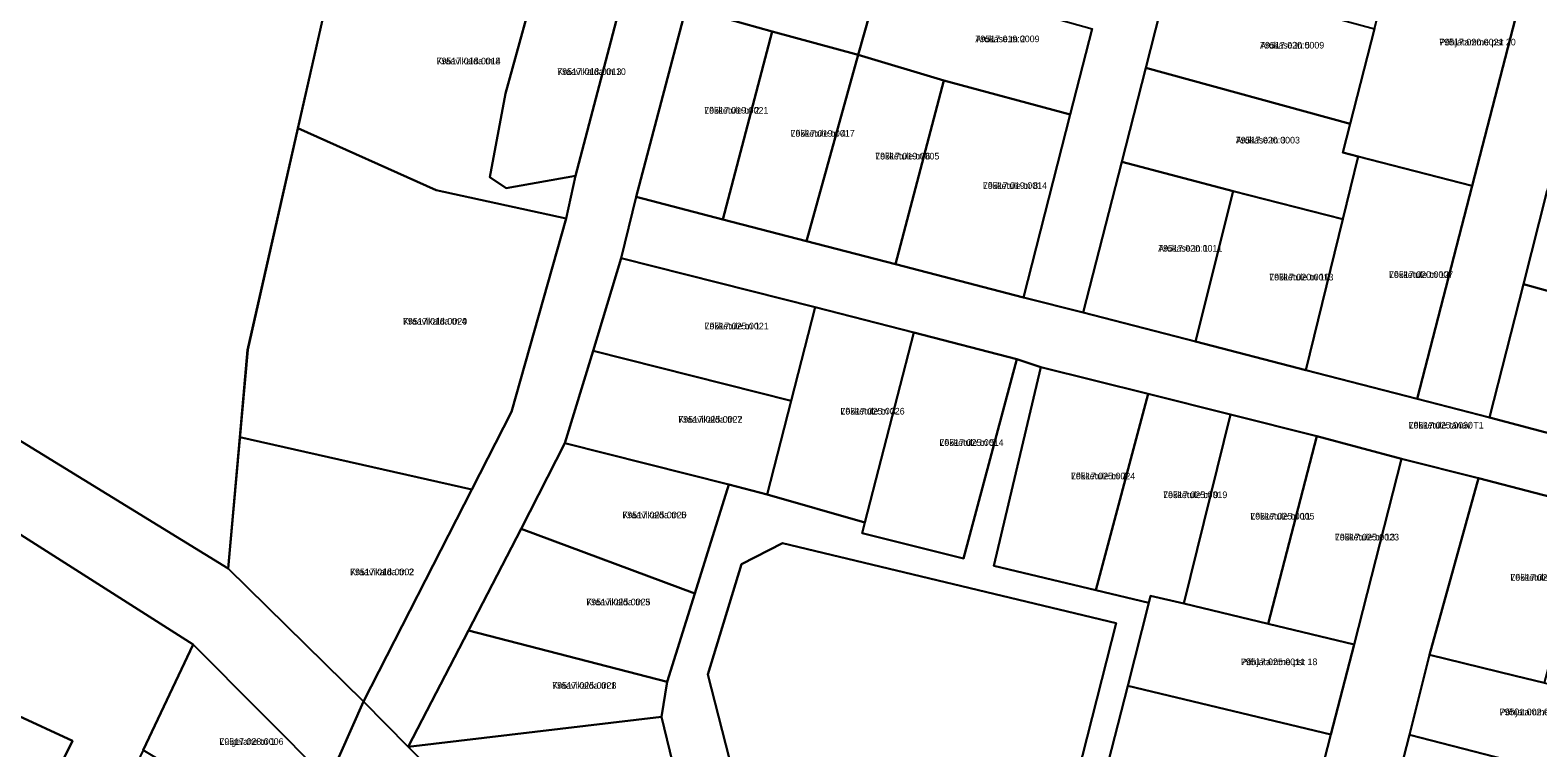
# Model space of a CAD drawing. Extents: x 643847 to 663718, y 6468443 to 6482775.
# Drawn here: x 662238 to 662578.6, y 6470785.9 to 6470947.9 of the extents above; entities that cross this region are included whole.
import ezdxf

# ---------------------------------------------------------------- set-up
doc = ezdxf.new("R2010")
doc.units = 0
for name, color, linetype in [('L_AADRESS', 7, 'Continuous'), ('PIIR', 7, 'Continuous'), ('TUNNUS', 7, 'Continuous')]:
    doc.layers.add(name, color=color, linetype=linetype)

msp = doc.modelspace()

# ---------------------------------------------------------------- linework, layer by layer
at = {"layer": 'PIIR'}
for points in [[(662156.31, 6471289.33), (662278.93, 6471241.6), (662249.87, 6471166.98), (662324.13, 6471137.91), (662344.68, 6471129.87), (662338.32, 6471101.77), (662332.98, 6471078.26), (662327.68, 6471054.86), (662287.14, 6470875.78), (662282.74, 6470826.34), (662098.52, 6470939.46), (662078.63, 6470957.84), (662063.93, 6470981.78), (661971.24, 6471239.13)], [(662575.3, 6470890.56), (662567.61, 6470860.48), (662551.34, 6470864.68), (662563.73, 6470912.81), (662578.08, 6470968.51), (662583.29, 6470988.76), (662594.83, 6471033.56), (662611.89, 6471099.81), (662613.89, 6471107.55), (662621.05, 6471136.45), (662636.91, 6471132.03), (662627.47, 6471092.82), (662621.9, 6471072.53), (662616.87, 6471052.16), (662611.48, 6471030.52), (662605.15, 6471007.09), (662596.01, 6470971.61), (662591.07, 6470952.27), (662585.91, 6470932.05), (662580.7, 6470911.71)], [(662361.15, 6470915.08), (662359.05, 6470905.39), (662329.74, 6470911.8), (662298.46, 6470925.78), (662309.42, 6470974.17), (662329.92, 6470968.63), (662353.3, 6470962.32), (662345.38, 6470933.6), (662341.83, 6470914.71), (662345.5, 6470912.29)], [(662578.08, 6470968.51), (662563.73, 6470912.81), (662538, 6470919.44), (662534.5, 6470920.34), (662536.15, 6470926.79), (662541.67, 6470948.21), (662547.16, 6470969.52), (662548.88, 6470976.2)], [(662391.37, 6470972.6), (662430.46, 6470961.53), (662425.07, 6470942.34), (662405.63, 6470947.67), (662386.19, 6470953.02)], [(662372.29, 6470957.18), (662361.15, 6470915.08), (662345.5, 6470912.29), (662341.83, 6470914.71), (662345.38, 6470933.6), (662353.3, 6470962.32)], [(662472.95, 6470928.91), (662444.4, 6470936.6), (662425.07, 6470942.34), (662430.46, 6470961.53), (662477.91, 6470948.23)], [(662495.44, 6470960.8), (662541.67, 6470948.21), (662536.15, 6470926.79), (662489.98, 6470939.42)], [(662374.87, 6470910.27), (662386.19, 6470953.02), (662405.63, 6470947.67), (662394.43, 6470905.2)], [(662394.43, 6470905.2), (662405.63, 6470947.67), (662425.07, 6470942.34), (662413.36, 6470900.29)], [(662413.36, 6470900.29), (662425.07, 6470942.34), (662444.4, 6470936.6), (662433.44, 6470895.08)], [(662509.73, 6470911.59), (662484.57, 6470918.22), (662489.98, 6470939.42), (662536.15, 6470926.79), (662534.5, 6470920.34), (662538, 6470919.44), (662534.53, 6470905.28)], [(662433.44, 6470895.08), (662444.4, 6470936.6), (662472.95, 6470928.91), (662462.35, 6470887.58)], [(662359.05, 6470905.39), (662346.72, 6470861.71), (662337.78, 6470844.23), (662285.37, 6470856), (662287.13, 6470875.77), (662298.46, 6470925.78), (662329.74, 6470911.8)], [(662526.17, 6470871.18), (662534.53, 6470905.28), (662538, 6470919.44), (662563.73, 6470912.81), (662551.34, 6470864.68)], [(662484.57, 6470918.22), (662509.73, 6470911.59), (662501.24, 6470877.63), (662475.87, 6470884.18)], [(662580.7, 6470911.71), (662618.94, 6470900.55), (662613.95, 6470880.15), (662601.35, 6470883.33), (662575.3, 6470890.56)], [(662501.24, 6470877.63), (662509.73, 6470911.59), (662534.53, 6470905.28), (662526.17, 6470871.18)], [(662371.5, 6470896.48), (662415.34, 6470885.39), (662409.89, 6470864.23), (662365.16, 6470875.54)], [(662567.61, 6470860.48), (662575.3, 6470890.56), (662601.35, 6470883.33), (662593.74, 6470853.51)], [(662415.34, 6470885.39), (662437.61, 6470879.64), (662426.57, 6470836.78), (662404.45, 6470843.05), (662409.89, 6470864.23)], [(662437.61, 6470879.64), (662460.85, 6470873.61), (662448.85, 6470828.63), (662425.93, 6470834.33), (662426.57, 6470836.78)], [(662358.8, 6470854.69), (662365.16, 6470875.54), (662409.89, 6470864.23), (662404.45, 6470843.05), (662395.84, 6470845.32)], [(662466.32, 6470871.86), (662490.57, 6470865.81), (662478.71, 6470821.49), (662455.66, 6470826.99)], [(662509.13, 6470861.18), (662498.59, 6470818.43), (662491.1, 6470820.23), (662490.69, 6470818.63), (662478.71, 6470821.49), (662490.57, 6470865.81)], [(662528.62, 6470856.26), (662517.67, 6470813.84), (662498.59, 6470818.43), (662509.13, 6470861.18)], [(662313.29, 6470796.32), (662282.74, 6470826.34), (662285.37, 6470856), (662337.78, 6470844.23)], [(662358.8, 6470854.69), (662395.84, 6470845.32), (662388.13, 6470820.74), (662348.89, 6470835.35)], [(662528.62, 6470856.26), (662547.75, 6470851.15), (662537.05, 6470809.18), (662517.67, 6470813.84)], [(662517.81, 6470663.2), (662503.98, 6470606.74), (662488.7, 6470620.95), (662496.24, 6470649.89), (662501.19, 6470669.15), (662505.93, 6470688.29), (662510.85, 6470707.68), (662515.99, 6470727.4), (662521.23, 6470747.75), (662526.52, 6470768.3), (662531.81, 6470788.85), (662537.05, 6470809.18), (662547.75, 6470851.15), (662565.16, 6470846.73), (662554.12, 6470806.84), (662549.61, 6470788.8), (662544.58, 6470769.47), (662539.65, 6470750.18), (662532.2, 6470720.85), (662524.77, 6470691.61)], [(662021.65, 6470755.89), (662043.09, 6470765.12), (662073.67, 6470737.97), (662096.05, 6470718.09), (662118.51, 6470698.13), (662147.94, 6470672.01), (662178.5, 6470698.37), (662152.16, 6470724.49), (662159.93, 6470729.89), (662145.93, 6470752.11), (662165.69, 6470790.62), (662181.87, 6470822.66), (662213.13, 6470847.9), (662233.38, 6470835.56), (662274.79, 6470809.2), (662263.49, 6470785.33), (662250.89, 6470758.69), (662238.83, 6470733.15), (662219.56, 6470692.12), (662206.95, 6470673.75), (662155.19, 6470651.77), (662035.72, 6470647.42), (662033.98, 6470685.9), (662032.5, 6470718.86)], [(662565.16, 6470846.73), (662590.61, 6470840.11), (662579.96, 6470800.51), (662573.44, 6470802.1), (662554.12, 6470806.84)], [(662337.02, 6470812.35), (662348.89, 6470835.35), (662388.13, 6470820.74), (662381.87, 6470800.76)], [(662462.72, 6470732.91), (662443.48, 6470730.76), (662397.59, 6470777.11), (662391.1, 6470802.41), (662398.67, 6470827.37), (662407.91, 6470832.06), (662483.32, 6470813.99)], [(662483.32, 6470813.99), (662407.91, 6470832.06), (662398.67, 6470827.37), (662391.1, 6470802.41), (662397.59, 6470777.11), (662443.48, 6470730.76), (662462.72, 6470732.91)], [(662531.81, 6470788.85), (662485.92, 6470799.88), (662490.69, 6470818.63), (662491.1, 6470820.23), (662498.59, 6470818.43), (662517.67, 6470813.84), (662537.05, 6470809.18)], [(662323.4, 6470786.06), (662337.02, 6470812.35), (662381.87, 6470800.76), (662380.61, 6470792.86)], [(662305.42, 6470778.51), (662299.3, 6470763.87), (662263.49, 6470785.33), (662274.79, 6470809.2)], [(662549.61, 6470788.8), (662554.12, 6470806.84), (662573.44, 6470802.1), (662579.96, 6470800.51), (662590.34, 6470798.09), (662585.62, 6470779.6), (662568.84, 6470783.86)], [(662247.59, 6470787.43), (662221.45, 6470799.51), (662195.96, 6470748.68), (662198.58, 6470747.47), (662194.02, 6470739.17), (662199.33, 6470736.22), (662204.1, 6470744.91), (662222.09, 6470736.59)], [(662221.45, 6470799.51), (662247.59, 6470787.43), (662222.09, 6470736.59), (662204.1, 6470744.91), (662198.58, 6470747.47), (662195.96, 6470748.68)], [(662526.52, 6470768.3), (662480.78, 6470779.63), (662485.92, 6470799.88), (662531.81, 6470788.85)], [(662348.69, 6470760.86), (662323.4, 6470786.06), (662380.61, 6470792.86), (662383.13, 6470782.65)], [(662622.21, 6470749.61), (662563.92, 6470764.52), (662544.58, 6470769.47), (662549.61, 6470788.8), (662568.84, 6470783.86), (662585.62, 6470779.6), (662627.16, 6470768.96)]]:
    msp.add_lwpolyline(points, close=True, dxfattribs=at)
for points in [[(662495.44, 6470960.8), (662489.98, 6470939.42), (662484.57, 6470918.22), (662475.87, 6470884.18), (662462.35, 6470887.58), (662472.95, 6470928.91), (662477.91, 6470948.23)], [(662386.19, 6470953.02), (662374.87, 6470910.27), (662371.5, 6470896.48), (662365.16, 6470875.54), (662358.8, 6470854.69), (662348.89, 6470835.35), (662337.02, 6470812.35), (662323.4, 6470786.06), (662313.29, 6470796.32), (662337.78, 6470844.23), (662346.72, 6470861.71), (662359.05, 6470905.39), (662361.15, 6470915.08), (662372.29, 6470957.18)], [(662098.52, 6470939.46), (662282.74, 6470826.34), (662313.29, 6470796.32), (662305.42, 6470778.51), (662274.79, 6470809.2), (662233.38, 6470835.56)], [(662590.61, 6470840.11), (662565.16, 6470846.73), (662547.75, 6470851.15), (662528.62, 6470856.26), (662509.13, 6470861.18), (662490.57, 6470865.81), (662466.32, 6470871.86), (662460.85, 6470873.61), (662437.61, 6470879.64), (662415.34, 6470885.39), (662371.5, 6470896.48), (662374.87, 6470910.27), (662394.43, 6470905.2), (662413.36, 6470900.29), (662433.44, 6470895.08), (662462.35, 6470887.58), (662475.87, 6470884.18), (662501.24, 6470877.63), (662526.17, 6470871.18), (662551.34, 6470864.68), (662567.61, 6470860.48), (662593.74, 6470853.51)], [(662383.13, 6470782.65), (662380.61, 6470792.86), (662381.87, 6470800.76), (662388.13, 6470820.74), (662395.84, 6470845.32), (662404.45, 6470843.05), (662426.57, 6470836.78), (662425.93, 6470834.33), (662448.85, 6470828.63), (662460.85, 6470873.61), (662466.32, 6470871.86), (662455.66, 6470826.99), (662478.71, 6470821.49), (662490.69, 6470818.63), (662485.92, 6470799.88), (662480.78, 6470779.63)], [(662305.42, 6470778.51), (662313.29, 6470796.32), (662323.4, 6470786.06), (662348.69, 6470760.86)]]:
    msp.add_lwpolyline(points, dxfattribs=at)

# ---------------------------------------------------------------- texts
at = {"layer": 'L_AADRESS'}
for s, p in [('Arukase tn 2', (662451.51, 6470945.22)), ('Põhjatamme pst 20', (662556.29, 6470944.49)), ('Arukase tn 5', (662515.81, 6470943.79)), ('Kraavikalda tn 8', (662329.8, 6470940.22)), ('Kraavikalda tn 10', (662357.06, 6470937.83)), ('Lõkketule tn 2', (662390.25, 6470929.09)), ('Lõkketule tn 4', (662409.75, 6470923.88)), ('Arukase tn 3', (662510.32, 6470922.35)), ('Lõkketule tn 6', (662428.88, 6470918.74)), ('Lõkketule tn 8', (662453.2, 6470912.09)), ('Arukase tn 1', (662492.8, 6470897.93)), ('Lõkketule tn 10', (662517.89, 6470891.42)), ('Lõkketule tn 12', (662544.95, 6470891.99)), ('Kraavikalda tn 4', (662322.21, 6470881.45)), ('Lõkketule tn 1', (662390.33, 6470880.36)), ('Kraavikalda tn 7', (662384.41, 6470859.29)), ('Lõkketule tn 3', (662421.03, 6470861.14)), ('Lõkketule tänav T1', (662549.39, 6470857.98)), ('Lõkketule tn 5', (662443.39, 6470854.06)), ('Lõkketule tn 7', (662473.11, 6470846.49)), ('Lõkketule tn 9', (662493.92, 6470842.26)), ('Kraavikalda tn 5', (662371.78, 6470837.71)), ('Lõkketule tn 11', (662513.61, 6470837.43)), ('Lõkketule tn 13', (662532.71, 6470832.7)), ('Kraavikalda tn 2', (662310.26, 6470824.85)), ('Lõkketule tn 15', (662572.36, 6470823.61)), ('Kraavikalda tn 3', (662363.63, 6470818.06)), ('Põhjatamme pst 18', (662511.48, 6470804.54)), ('Kraavikalda tn 1', (662355.92, 6470799.21)), ('Põhjatamme pst 13', (662569.91, 6470793.22)), ('Luigelahe tn 1', (662280.74, 6470786.54))]:
    msp.add_text(s, height=1.5, dxfattribs=at).set_placement(p)
at = {"layer": 'TUNNUS'}
for s, p in [('79517:019:0009', (662451.51, 6470945.22)), ('79517:020:0021', (662556.29, 6470944.49)), ('79517:020:0009', (662515.81, 6470943.79)), ('79517:018:0014', (662329.8, 6470940.22)), ('79517:018:0013', (662357.06, 6470937.83)), ('79517:019:0021', (662390.25, 6470929.09)), ('79517:019:0017', (662409.75, 6470923.88)), ('79517:020:0003', (662510.32, 6470922.35)), ('79517:019:0005', (662428.88, 6470918.74)), ('79517:019:0014', (662453.2, 6470912.09)), ('79517:020:0011', (662492.8, 6470897.93)), ('79517:020:0013', (662517.89, 6470891.42)), ('79517:020:0007', (662544.95, 6470891.99)), ('79517:018:0020', (662322.21, 6470881.45)), ('79517:025:0021', (662390.33, 6470880.36)), ('79517:025:0022', (662384.41, 6470859.29)), ('79517:025:0026', (662421.03, 6470861.14)), ('79517:025:0030', (662549.39, 6470857.98)), ('79517:025:0014', (662443.39, 6470854.06)), ('79517:025:0024', (662473.11, 6470846.49)), ('79517:025:0019', (662493.92, 6470842.26)), ('79517:025:0020', (662371.78, 6470837.71)), ('79517:025:0005', (662513.61, 6470837.43)), ('79517:025:0023', (662532.71, 6470832.7)), ('79517:018:0002', (662310.26, 6470824.85)), ('79517:026:0017', (662572.36, 6470823.61)), ('79517:025:0025', (662363.63, 6470818.06)), ('79517:025:0011', (662511.48, 6470804.54)), ('79517:025:0028', (662355.92, 6470799.21)), ('79501:002:0325', (662569.91, 6470793.22)), ('79517:028:0006', (662280.74, 6470786.54))]:
    msp.add_text(s, height=1.5, dxfattribs=at).set_placement(p)

doc.saveas('drawing.dxf')
